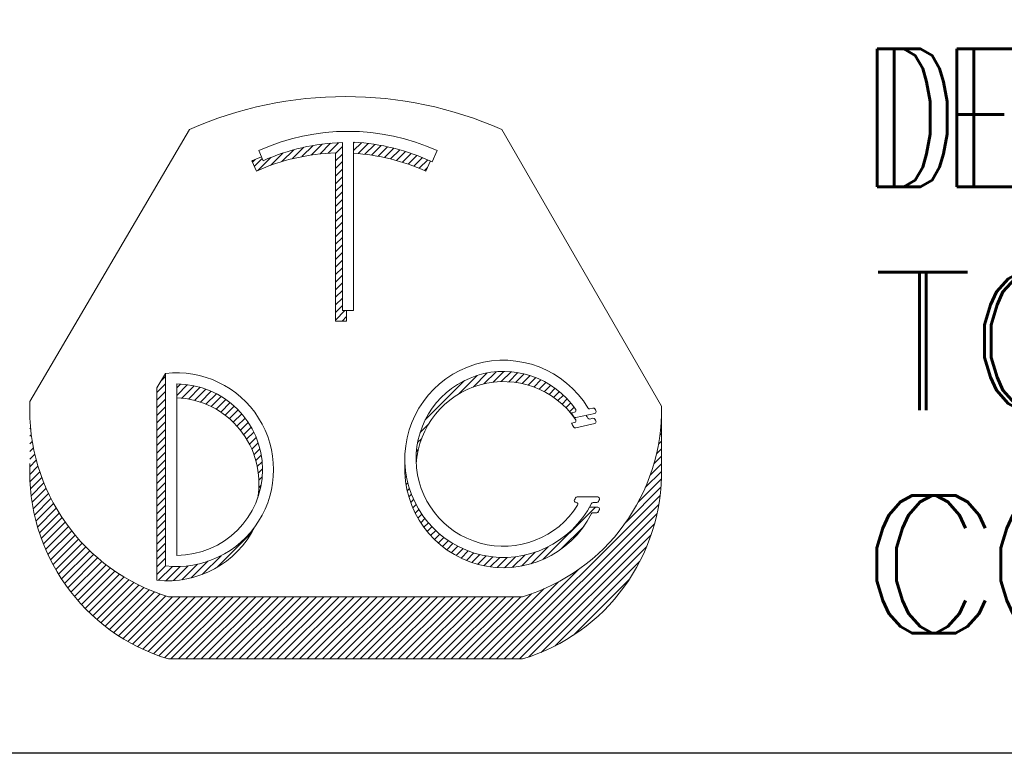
# Model space of a CAD drawing. Header units: inches. Extents: x 220 to 877, y 4 to 174.
# Tile 397 of 656: x 480.315 to 481.313, y 88.197 to 88.94. Entities that reach past the tile are written whole.
import ezdxf
from ezdxf.enums import TextEntityAlignment as Align

# ---------------------------------------------------------------- set-up
doc = ezdxf.new("R2010")
doc.units = ezdxf.units.IN
doc.header["$LTSCALE"] = 0.5
doc.header["$MEASUREMENT"] = 0
for name, color, linetype in [('SID-M-D', 42, 'Continuous'), ('SID-M-F', 202, 'Continuous'), ('SID-M-S', 105, 'Continuous')]:
    doc.layers.add(name, color=color, linetype=linetype)
doc.styles.add('PTI', font='romand.shx', dxfattribs={"oblique": 10})
doc.styles.get("Standard").update_dxf_attribs({"font": 'romans.shx'})

# ---------------------------------------------------------------- blocks, each defined once
blk = doc.blocks.new('JM_TITTLE_BOX_SID')
at = {"layer": 'SID-M-S'}
blk.add_lwpolyline([(1.261213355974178e-13, -0.1049989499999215), (-6.499934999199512, -0.1049989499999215, -0.4142135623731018), (-6.604933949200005, 1.163513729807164e-13), (-6.604933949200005, 1.416652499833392, -0.4142135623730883), (-6.499934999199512, 1.52165144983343), (1.261213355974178e-13, 1.52165144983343, -0.414213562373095), (0.1049989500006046, 1.416652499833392), (0.1049989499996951, 1.163513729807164e-13, -0.414213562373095)], format="xyb", close=True, dxfattribs=at)
at = {"layer": 'SID-M-D', "style": 'PTI', "oblique": 10}
for tag, p in [('CUSTOMER', (-5.990553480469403, 1.371591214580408)), ('DIEDATAINFO', (-2.18746001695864, 1.371591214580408)), ('PARTDESCRIPTION', (-5.966376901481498, 1.169693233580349)), ('00-00-00', (-1.009105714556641, 1.167793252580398)), ('PARTNUMBER', (-5.81595049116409, 0.9696952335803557)), ('REV', (-3.360356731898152, 0.9696952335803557)), ('SCALE', (-2.520436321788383, 0.9677952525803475)), ('SH', (-0.8571950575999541, 0.9677952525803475)), ('SHX', (-0.4057438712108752, 0.9677952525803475)), ('TOOL', (-2.472915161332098, 0.7480887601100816)), ('JOB', (-0.9225366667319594, 0.7480887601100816)), ('WTD', (-3.839149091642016, 0.7480887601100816))]:
    blk.add_attdef(tag, p, '', height=0.09999900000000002, dxfattribs=at)
blk.add_attdef('BUILT', text='', height=0.2499630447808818, dxfattribs=at).set_placement((-2.336101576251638, 0.2076912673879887), align=Align.CENTER)
blk = doc.blocks.new('*U20')
at = {"layer": 'SID-M-S', "color": 154, "linetype": 'Continuous', "lineweight": 0}
for p, q in [((30.89367612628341, -7.404270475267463), (30.910211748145, -7.387734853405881)), ((30.90823444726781, -7.400318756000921), (30.92427807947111, -7.384275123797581)), ((30.92180204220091, -7.3973577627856), (30.93745801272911, -7.381701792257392)), ((30.93458070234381, -7.395185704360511), (30.9499191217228, -7.379847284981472)), ((30.94670802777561, -7.393664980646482), (30.96177872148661, -7.378594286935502)), ((30.95828288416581, -7.392696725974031), (30.97312277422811, -7.37785683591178)), ((30.9688062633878, -7.392779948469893), (30.9784249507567, -7.38316126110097)), ((30.9939249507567, -7.378267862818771), (30.99513249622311, -7.37706031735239)), ((30.9939249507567, -7.38887446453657), (31.0049765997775, -7.377822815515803)), ((31.0003093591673, -7.393096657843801), (31.01453414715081, -7.378871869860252)), ((31.00995621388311, -7.394056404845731), (31.0238261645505, -7.38018645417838)), ((31.01931702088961, -7.395302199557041), (31.03287053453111, -7.381748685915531)), ((31.02841251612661, -7.396813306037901), (31.04168259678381, -7.383543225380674)), ((31.03726030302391, -7.398572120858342), (31.05027560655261, -7.385556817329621)), ((31.0458754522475, -7.400563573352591), (31.05866108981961, -7.387777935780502)), ((30.8550412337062, -7.411085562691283), (30.86619345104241, -7.399933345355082)), ((30.86007272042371, -7.416660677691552), (30.87823271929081, -7.398500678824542)), ((30.87780880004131, -7.409531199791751), (30.89500435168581, -7.392335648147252)), ((30.9688062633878, -7.403386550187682), (30.9784249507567, -7.393767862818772)), ((31.05427095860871, -7.402774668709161), (31.06684912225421, -7.390196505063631)), ((31.0624580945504, -7.405194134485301), (31.07484855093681, -7.392803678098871)), ((31.07044668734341, -7.407812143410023), (31.08266717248, -7.395591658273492)), ((31.0782453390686, -7.410620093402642), (31.09031187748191, -7.398553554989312)), ((31.0858616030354, -7.413610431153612), (31.09778876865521, -7.40168326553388)), ((30.8517469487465, -7.403773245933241), (30.85266870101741, -7.402851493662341)), ((30.9688062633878, -7.41399315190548), (30.9784249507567, -7.404374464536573)), ((30.9688062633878, -7.424599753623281), (30.9784249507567, -7.414981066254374)), ((31.09330212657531, -7.416776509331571), (31.09731554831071, -7.412763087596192)), ((30.9688062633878, -7.435206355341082), (30.9784249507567, -7.425587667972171)), ((30.9688062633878, -7.445812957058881), (30.9784249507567, -7.436194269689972)), ((30.9688062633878, -7.456419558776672), (30.9784249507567, -7.446800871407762)), ((30.9688062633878, -7.46702616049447), (30.9784249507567, -7.457407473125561)), ((30.9688062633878, -7.477632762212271), (30.9784249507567, -7.46801407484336)), ((30.9688062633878, -7.488239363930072), (30.9784249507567, -7.478620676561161)), ((30.9688062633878, -7.498845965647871), (30.9784249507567, -7.489227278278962)), ((30.9688062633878, -7.50945256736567), (30.9784249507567, -7.499833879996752)), ((30.9688062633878, -7.520059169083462), (30.9784249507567, -7.510440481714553)), ((30.9688062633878, -7.530665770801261), (30.9784249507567, -7.52104708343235)), ((30.9688062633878, -7.541272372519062), (30.9784249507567, -7.531653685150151)), ((30.9688062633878, -7.551878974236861), (30.9784249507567, -7.54226028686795)), ((30.9688062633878, -7.562485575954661), (30.9784249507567, -7.552866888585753)), ((30.9688062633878, -7.573092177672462), (30.9784249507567, -7.56347349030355)), ((30.9688062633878, -7.583698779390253), (30.9784249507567, -7.57408009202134)), ((30.9688062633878, -7.594305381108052), (30.9784249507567, -7.584686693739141)), ((30.9688062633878, -7.604911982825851), (30.9784249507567, -7.595293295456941)), ((30.9688062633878, -7.615518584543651), (30.9784249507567, -7.605899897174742)), ((30.9688062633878, -7.626125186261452), (30.9819734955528, -7.612957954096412)), ((30.9780239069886, -7.627514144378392), (30.98430626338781, -7.621231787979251))]:
    blk.add_line(p, q, dxfattribs=at)
blk = doc.blocks.new('*U21')
at = {"layer": 'SID-M-S', "color": 154, "linetype": 'Continuous', "lineweight": 0}
for p, q in [((30.724597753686, -7.711234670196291), (30.7308066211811, -7.705025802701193)), ((31.14092889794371, -7.729774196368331), (31.16700132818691, -7.703701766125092)), ((31.1613293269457, -7.719980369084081), (31.18117147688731, -7.700138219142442)), ((31.17645956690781, -7.715456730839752), (31.1934597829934, -7.698456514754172)), ((31.18930750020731, -7.713215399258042), (31.2045105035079, -7.698012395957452)), ((31.2007458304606, -7.712383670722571), (31.214645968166, -7.698483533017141)), ((31.2111764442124, -7.712559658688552), (31.22405471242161, -7.699681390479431)), ((31.2208240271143, -7.713518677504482), (31.23285784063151, -7.701484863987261)), ((31.22982889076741, -7.715120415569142), (31.24113803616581, -7.7038112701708)), ((30.7186746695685, -7.727764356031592), (30.7308066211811, -7.71563240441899)), ((30.7464316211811, -7.721220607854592), (30.75194597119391, -7.715706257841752)), ((30.7464316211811, -7.731827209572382), (30.76170379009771, -7.716555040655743)), ((30.7534293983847, -7.735436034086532), (30.77078869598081, -7.718076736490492)), ((31.0943528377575, -7.765743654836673), (31.1491803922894, -7.710916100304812)), ((31.23828505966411, -7.717270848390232), (31.24895409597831, -7.706601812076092)), ((31.24625856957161, -7.719903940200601), (31.2563489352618, -7.709813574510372)), ((31.25379725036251, -7.722971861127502), (31.26335430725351, -7.71341480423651)), ((31.26093637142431, -7.726439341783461), (31.269993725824, -7.717381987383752)), ((30.7186746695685, -7.738370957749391), (30.7308066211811, -7.726239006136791)), ((30.76273448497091, -7.736737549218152), (30.77930370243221, -7.720168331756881)), ((30.77143823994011, -7.738640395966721), (30.7873202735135, -7.722758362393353)), ((30.7796214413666, -7.741063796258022), (30.7948896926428, -7.725795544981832)), ((30.7873414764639, -7.7439503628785), (30.80204950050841, -7.729242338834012)), ((31.26770208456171, -7.730280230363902), (31.27628433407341, -7.721697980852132)), ((31.2741136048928, -7.734475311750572), (31.28223811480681, -7.726350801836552)), ((31.2801846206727, -7.739010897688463), (31.2878626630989, -7.731332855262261)), ((30.7186746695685, -7.748977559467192), (30.7308066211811, -7.736845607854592)), ((30.7946401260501, -7.747258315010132), (30.80882736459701, -7.733071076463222)), ((30.8015481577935, -7.750956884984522), (30.8152435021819, -7.737261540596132)), ((30.80808816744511, -7.75502347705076), (30.82131223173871, -7.741799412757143)), ((30.81427638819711, -7.759441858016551), (30.82704296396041, -7.7466752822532)), ((31.28592420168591, -7.743877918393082), (31.29316164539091, -7.736640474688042)), ((31.29133735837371, -7.749071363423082), (31.29813501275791, -7.742273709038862)), ((30.7186746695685, -7.759584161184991), (30.7308066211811, -7.747452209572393)), ((30.7186746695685, -7.770190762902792), (30.7308066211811, -7.758058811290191)), ((30.8201238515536, -7.764200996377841), (30.83244080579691, -7.751884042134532)), ((30.8256371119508, -7.769294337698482), (30.8375068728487, -7.757424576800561)), ((31.296425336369, -7.754589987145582), (31.3027789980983, -7.748236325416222)), ((30.5408466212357, -7.767706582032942), (30.5410348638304, -7.767518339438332)), ((30.7186746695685, -7.780797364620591), (30.7308066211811, -7.768665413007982)), ((30.8308186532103, -7.774719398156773), (30.842238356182, -7.763299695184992)), ((30.8356670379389, -7.780477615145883), (30.84662835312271, -7.769516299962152)), ((31.08713850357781, -7.783564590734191), (31.098878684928, -7.771824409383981)), ((31.4247670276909, -7.764134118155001), (31.4249941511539, -7.763906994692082)), ((30.5408466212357, -7.778313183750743), (30.5417783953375, -7.777381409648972)), ((30.5408466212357, -7.788919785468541), (30.54284126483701, -7.786925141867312)), ((30.7186746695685, -7.791403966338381), (30.7308066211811, -7.779272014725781)), ((30.84017682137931, -7.786574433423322), (30.8506654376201, -7.776085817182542)), ((30.84433821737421, -7.793019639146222), (30.8543329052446, -7.783024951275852)), ((31.42272809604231, -7.787386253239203), (31.4249941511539, -7.785120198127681)), ((31.4240217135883, -7.775486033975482), (31.4249941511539, -7.774513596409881)), ((30.5408466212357, -7.799526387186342), (30.54419758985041, -7.796175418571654)), ((30.7186746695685, -7.802010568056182), (30.7308066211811, -7.789878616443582)), ((30.7186746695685, -7.812617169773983), (30.7308066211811, -7.800485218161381)), ((30.84813646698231, -7.799827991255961), (30.8576075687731, -7.790356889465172)), ((30.85155080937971, -7.807020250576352), (30.8604578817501, -7.798113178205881)), ((31.08357495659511, -7.797734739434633), (31.0890848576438, -7.792224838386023)), ((31.4207880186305, -7.799932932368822), (31.4249941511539, -7.795726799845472)), ((30.5408466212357, -7.810132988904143), (30.54582573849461, -7.805153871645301)), ((30.5408466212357, -7.820739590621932), (30.54770744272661, -7.813878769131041)), ((30.7186746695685, -7.823223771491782), (30.7308066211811, -7.811091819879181)), ((30.8545528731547, -7.81462478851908), (30.86284098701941, -7.806336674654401)), ((30.8571041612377, -7.822680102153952), (30.86469792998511, -7.815086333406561)), ((31.0818932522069, -7.810023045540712), (31.0845612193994, -7.807355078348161)), ((31.4180644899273, -7.813263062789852), (31.4249941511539, -7.806333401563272)), ((30.5406923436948, -7.831500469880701), (30.54982713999, -7.822365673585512)), ((30.7186746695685, -7.833830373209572), (30.7308066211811, -7.821698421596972)), ((30.8591520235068, -7.831238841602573), (30.8659455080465, -7.824445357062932)), ((31.08144913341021, -7.821073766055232), (31.0823198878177, -7.820203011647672)), ((31.40934248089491, -7.843198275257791), (31.4249941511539, -7.827546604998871)), ((31.41435587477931, -7.827578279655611), (31.4249941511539, -7.816940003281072)), ((30.54060715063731, -7.842192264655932), (30.55217147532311, -7.830627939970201)), ((30.5409205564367, -7.852485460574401), (30.5547289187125, -7.838677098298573)), ((30.7186746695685, -7.844436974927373), (30.7308066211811, -7.832305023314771)), ((30.7186746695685, -7.855043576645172), (30.7308066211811, -7.842911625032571)), ((30.8606229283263, -7.840374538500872), (30.86646140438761, -7.834536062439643)), ((31.0658355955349, -7.836687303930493), (31.06668190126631, -7.835840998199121)), ((31.40245746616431, -7.860689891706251), (31.42503902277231, -7.838108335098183)), ((30.5415921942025, -7.862420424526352), (30.5574894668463, -7.846523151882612)), ((30.5425893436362, -7.872029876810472), (30.56044440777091, -7.854174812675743)), ((30.7186746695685, -7.865650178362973), (30.7308066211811, -7.853518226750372)), ((30.8614105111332, -7.850193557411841), (30.86605434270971, -7.845549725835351)), ((31.06634437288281, -7.846785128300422), (31.0680374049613, -7.845092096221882)), ((31.0674981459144, -7.856237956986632), (31.0699136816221, -7.85382242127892)), ((31.39248507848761, -7.881268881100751), (31.4248623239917, -7.848891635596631)), ((30.5438850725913, -7.881340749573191), (30.5635861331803, -7.861639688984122)), ((30.5454569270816, -7.890375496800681), (30.5669079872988, -7.868924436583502)), ((30.7186746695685, -7.876256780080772), (30.7308066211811, -7.864124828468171)), ((30.86135245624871, -7.860858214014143), (30.86439523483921, -7.857815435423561)), ((31.06919956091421, -7.865143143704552), (31.0722489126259, -7.862093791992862)), ((31.0713794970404, -7.873569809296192), (31.07499726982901, -7.869952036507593)), ((31.37541914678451, -7.908941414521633), (31.42422372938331, -7.860136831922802)), ((30.5472859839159, -7.899153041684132), (30.57040414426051, -7.876034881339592)), ((30.54935615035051, -7.907689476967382), (30.574069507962, -7.882976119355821)), ((30.7186746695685, -7.886863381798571), (30.7308066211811, -7.874731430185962)), ((30.86018000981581, -7.872637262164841), (30.8608192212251, -7.871998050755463)), ((31.0739871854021, -7.881568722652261), (31.0781240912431, -7.877431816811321)), ((31.07698445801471, -7.889178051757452), (31.08160285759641, -7.884559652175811)), ((31.194291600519, -8.100675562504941), (31.42305418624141, -7.871912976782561)), ((31.20489820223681, -8.100675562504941), (31.4212617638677, -7.884312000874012)), ((30.55165363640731, -7.915998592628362), (30.5778996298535, -7.889752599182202)), ((30.5541665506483, -7.924092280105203), (30.581890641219, -7.896368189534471)), ((30.7186746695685, -7.897469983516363), (30.7308066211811, -7.885338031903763)), ((30.7186746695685, -7.908076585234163), (30.7308066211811, -7.895944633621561)), ((31.0803422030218, -7.896426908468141), (31.0854132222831, -7.89135588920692)), ((31.0840380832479, -7.903337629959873), (31.0895396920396, -7.897836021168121)), ((31.21550480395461, -8.100675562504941), (31.41871936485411, -7.897461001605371)), ((31.25957851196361, -7.961142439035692), (31.33263008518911, -7.888090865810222)), ((31.33567849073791, -7.895649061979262), (31.3370280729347, -7.894299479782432)), ((30.55688458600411, -7.931980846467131), (30.5860391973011, -7.902826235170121)), ((30.5597987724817, -7.939673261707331), (30.5903424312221, -7.909129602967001)), ((30.7186746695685, -7.918683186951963), (30.7308066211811, -7.906551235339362)), ((31.08805502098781, -7.90992729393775), (31.09397072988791, -7.904011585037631)), ((31.092380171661, -7.916208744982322), (31.09869814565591, -7.909890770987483)), ((31.2261114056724, -8.100675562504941), (31.4152422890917, -7.911544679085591)), ((30.56290128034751, -7.947177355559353), (30.59479791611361, -7.915280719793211)), ((30.56618526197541, -7.954499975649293), (30.5994036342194, -7.92128160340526)), ((30.7186746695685, -7.929289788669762), (30.7308066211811, -7.917157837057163)), ((30.8024356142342, -7.972808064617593), (30.851462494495, -7.923781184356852)), ((31.0970042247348, -7.922191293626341), (31.10371669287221, -7.915478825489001)), ((31.10192093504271, -7.927881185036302), (31.10902382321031, -7.920778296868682)), ((31.10712682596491, -7.933281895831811), (31.1146195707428, -7.925789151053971)), ((31.2842467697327, -7.947080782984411), (31.3161852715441, -7.915142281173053)), ((30.56964472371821, -7.961647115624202), (30.6041579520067, -7.927133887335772)), ((30.57327442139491, -7.968624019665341), (30.6090596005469, -7.932838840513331)), ((30.577069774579, -7.975435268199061), (30.61410766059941, -7.938397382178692)), ((30.7186746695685, -7.939896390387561), (30.7308066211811, -7.927764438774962)), ((30.7186746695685, -7.950502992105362), (30.7308066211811, -7.938371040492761)), ((31.1126210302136, -7.938394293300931), (31.1205065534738, -7.930508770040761)), ((31.11840525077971, -7.943216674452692), (31.12669009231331, -7.934931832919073)), ((31.124483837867, -7.947744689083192), (31.13317846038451, -7.939050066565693)), ((31.2395876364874, -8.09780593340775), (31.41054298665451, -7.926850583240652)), ((30.58102679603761, -7.982084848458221), (30.6193015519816, -7.943810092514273)), ((30.5851420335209, -7.988576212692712), (30.6246410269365, -7.949077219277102)), ((30.7186746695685, -7.961109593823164), (30.7308066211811, -7.948977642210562)), ((31.13086399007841, -7.951971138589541), (31.13998329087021, -7.942851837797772)), ((31.13755610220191, -7.955885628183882), (31.14712019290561, -7.946321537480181)), ((31.14457430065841, -7.959474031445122), (31.1546096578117, -7.949438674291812)), ((31.1519372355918, -7.962717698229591), (31.1624783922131, -7.952176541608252)), ((31.2289280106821, -7.970579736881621), (31.2483104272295, -7.951197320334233)), ((31.2428574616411, -7.967256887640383), (31.2666766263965, -7.943437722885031)), ((31.2566113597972, -8.091388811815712), (31.40412586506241, -7.943874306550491)), ((30.5894125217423, -7.994912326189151), (30.63012616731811, -7.954198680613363)), ((30.59383574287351, -8.001095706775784), (30.6357573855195, -7.959174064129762)), ((30.5984095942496, -8.007128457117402), (30.64153542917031, -7.964002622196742)), ((30.7186746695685, -7.971716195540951), (30.7308066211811, -7.959584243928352)), ((30.7668066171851, -7.987223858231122), (30.79011401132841, -7.963916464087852)), ((30.7822061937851, -7.982430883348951), (30.80857386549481, -7.956063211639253)), ((31.15966924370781, -7.965592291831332), (31.17076130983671, -7.954500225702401)), ((31.16780207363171, -7.968066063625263), (31.17950459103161, -7.956363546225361)), ((31.17637750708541, -7.970097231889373), (31.1887705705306, -7.957704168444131)), ((31.18545148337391, -7.971629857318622), (31.1986459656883, -7.958435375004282)), ((31.195100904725, -7.972587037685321), (31.20925672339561, -7.958431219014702)), ((31.20543559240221, -7.972858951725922), (31.22079745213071, -7.957497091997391)), ((31.2166211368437, -7.972280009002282), (31.23359813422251, -7.955303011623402)), ((31.2763627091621, -8.082244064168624), (31.3949811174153, -7.963625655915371)), ((30.6031323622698, -8.01301229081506), (30.6474613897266, -7.968683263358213)), ((30.608002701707, -8.01874855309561), (30.6535367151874, -7.973214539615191)), ((30.6130196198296, -8.024338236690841), (30.659763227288, -7.977594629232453)), ((30.7186746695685, -7.982322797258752), (30.7308066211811, -7.970190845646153)), ((30.7210713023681, -7.990532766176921), (30.7405816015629, -7.971022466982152)), ((30.73106930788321, -7.991141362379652), (30.75114383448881, -7.971066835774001)), ((30.74184775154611, -7.990969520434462), (30.7626413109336, -7.970175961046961)), ((30.7536294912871, -7.989794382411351), (30.7754090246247, -7.968014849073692)), ((31.1836849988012, -8.100675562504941), (31.3087916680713, -7.975568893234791)), ((30.6181824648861, -8.029781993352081), (30.6661431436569, -7.981821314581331)), ((30.6234909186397, -8.035080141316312), (30.67267910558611, -7.985891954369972)), ((30.6289449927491, -8.04023266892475), (30.679374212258, -7.989803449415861)), ((30.634545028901, -8.045239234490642), (30.68623206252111, -7.993552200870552)), ((31.17307839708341, -8.100675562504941), (31.2811191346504, -7.992634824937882)), ((31.30174791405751, -8.067465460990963), (31.38020251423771, -7.989010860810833)), ((30.64029170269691, -8.05009916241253), (30.6932568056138, -7.997134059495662)), ((30.6461860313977, -8.054811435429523), (30.70045320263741, -8.000544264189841)), ((30.65222938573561, -8.059374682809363), (30.70782670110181, -8.0037773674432)), ((30.6584235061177, -8.063787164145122), (30.7153835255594, -8.006827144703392)), ((31.1624717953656, -8.100675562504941), (31.26054014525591, -8.002607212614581)), ((30.66477052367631, -8.068046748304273), (30.72313078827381, -8.009686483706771)), ((30.6712729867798, -8.07215088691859), (30.7310766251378, -8.0123472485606)), ((30.677933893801, -8.076096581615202), (30.74046811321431, -8.013562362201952)), ((30.6847567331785, -8.079880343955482), (30.75107471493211, -8.013562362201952)), ((30.6917455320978, -8.083498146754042), (30.7616813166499, -8.013562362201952)), ((30.6989049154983, -8.086945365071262), (30.77228791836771, -8.013562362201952)), ((30.7062401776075, -8.090216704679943), (30.78289452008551, -8.013562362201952)), ((30.7137573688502, -8.093306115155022), (30.7935011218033, -8.013562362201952)), ((30.7214634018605, -8.096206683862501), (30.80410772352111, -8.013562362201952)), ((30.7293661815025, -8.098910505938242), (30.81471432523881, -8.013562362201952)), ((30.73820772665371, -8.100675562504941), (30.8253209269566, -8.013562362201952)), ((30.74881432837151, -8.100675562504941), (30.8359275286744, -8.013562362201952)), ((30.75942093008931, -8.100675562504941), (30.84653413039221, -8.013562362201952)), ((30.770027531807, -8.100675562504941), (30.85714073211, -8.013562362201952)), ((30.78063413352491, -8.100675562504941), (30.86774733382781, -8.013562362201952)), ((30.79124073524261, -8.100675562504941), (30.8783539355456, -8.013562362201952)), ((30.8018473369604, -8.100675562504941), (30.8889605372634, -8.013562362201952)), ((30.81245393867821, -8.100675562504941), (30.89956713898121, -8.013562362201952)), ((30.823060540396, -8.100675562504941), (30.910173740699, -8.013562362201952)), ((30.83366714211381, -8.100675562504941), (30.9207803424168, -8.013562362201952)), ((30.84427374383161, -8.100675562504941), (30.9313869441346, -8.013562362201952)), ((30.85488034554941, -8.100675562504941), (30.94199354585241, -8.013562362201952)), ((30.8654869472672, -8.100675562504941), (30.95260014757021, -8.013562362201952)), ((30.876093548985, -8.100675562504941), (30.96320674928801, -8.013562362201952)), ((30.8867001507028, -8.100675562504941), (30.97381335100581, -8.013562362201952)), ((30.8973067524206, -8.100675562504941), (30.9844199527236, -8.013562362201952)), ((30.9079133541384, -8.100675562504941), (30.99502655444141, -8.013562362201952)), ((30.91851995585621, -8.100675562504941), (31.00563315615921, -8.013562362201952)), ((30.929126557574, -8.100675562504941), (31.016239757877, -8.013562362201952)), ((30.93973315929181, -8.100675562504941), (31.02684635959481, -8.013562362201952)), ((30.95033976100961, -8.100675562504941), (31.0374529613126, -8.013562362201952)), ((30.96094636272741, -8.100675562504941), (31.04805956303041, -8.013562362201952)), ((30.97155296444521, -8.100675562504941), (31.05866616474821, -8.013562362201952)), ((30.982159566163, -8.100675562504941), (31.069272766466, -8.013562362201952)), ((30.9927661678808, -8.100675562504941), (31.07987936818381, -8.013562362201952)), ((31.00337276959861, -8.100675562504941), (31.0904859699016, -8.013562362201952)), ((31.0139793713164, -8.100675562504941), (31.1010925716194, -8.013562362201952)), ((31.02458597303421, -8.100675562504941), (31.11169917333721, -8.013562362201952)), ((31.035192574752, -8.100675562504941), (31.122305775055, -8.013562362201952)), ((31.04579917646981, -8.100675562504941), (31.13291237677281, -8.013562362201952)), ((31.05640577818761, -8.100675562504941), (31.1435189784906, -8.013562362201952)), ((31.06701237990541, -8.100675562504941), (31.1541255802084, -8.013562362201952)), ((31.0776189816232, -8.100675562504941), (31.16473218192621, -8.013562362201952)), ((31.088225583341, -8.100675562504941), (31.175338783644, -8.013562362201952)), ((31.0988321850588, -8.100675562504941), (31.1859453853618, -8.013562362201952)), ((31.10943878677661, -8.100675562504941), (31.1965519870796, -8.013562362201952)), ((31.1200453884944, -8.100675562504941), (31.20715858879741, -8.013562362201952)), ((31.13065199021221, -8.100675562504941), (31.21776519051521, -8.013562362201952)), ((31.14125859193, -8.100675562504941), (31.22837179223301, -8.013562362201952)), ((31.15186519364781, -8.100675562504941), (31.24304852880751, -8.009492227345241))]:
    blk.add_line(p, q, dxfattribs=at)
blk = doc.blocks.new('*U22')
at = {"layer": 'SID-M-F', "color": 202, "linetype": 'Continuous', "lineweight": 0}
blk.add_line((-3.883355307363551, -0.05081376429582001), (-3.867597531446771, -0.03505598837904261), dxfattribs=at)
blk = doc.blocks.new('*U19')
at = {"layer": 'SID-M-D', "color": 42, "linetype": 'Continuous', "lineweight": 0}
for p, q in [((-3.526365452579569, 0.2516839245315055), (-3.364734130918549, 0.5274004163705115)), ((-3.048107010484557, 0.5274004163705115), (-2.886322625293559, 0.2467377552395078)), ((-3.209598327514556, 0.3436810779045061), (-3.209598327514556, 0.5140114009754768)), ((-3.198377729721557, 0.3436810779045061), (-3.198377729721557, 0.5145013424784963)), ((-3.294476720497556, 0.505955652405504), (-3.289830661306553, 0.4956428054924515)), ((-3.21656138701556, 0.3331437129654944), (-3.21656138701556, 0.5034740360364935)), ((-3.113499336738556, 0.505955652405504), (-3.118624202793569, 0.4945799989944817)), ((-3.296793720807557, 0.4851054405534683), (-3.301439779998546, 0.4954182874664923)), ((-3.120462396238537, 0.4954182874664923), (-3.125108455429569, 0.4851054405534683)), ((-3.209598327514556, 0.3436810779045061), (-3.198377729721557, 0.3436810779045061)), ((-3.205340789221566, 0.3436810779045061), (-3.205340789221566, 0.3331437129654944)), ((-3.205340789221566, 0.3331437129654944), (-3.21656138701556, 0.3331437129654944)), ((-3.397634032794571, 0.2654580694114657), (-3.38885159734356, 0.2799587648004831)), ((-3.38885159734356, 0.08494640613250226), (-3.38885159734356, 0.2800498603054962)), ((-3.397634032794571, 0.2654580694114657), (-3.397634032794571, 0.07053680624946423)), ((-3.377540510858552, 0.09560392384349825), (-3.377540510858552, 0.2693923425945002)), ((-2.977574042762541, 0.2399495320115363), (-2.974284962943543, 0.2406948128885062)), ((-2.973135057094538, 0.2352028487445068), (-2.953917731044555, 0.2395573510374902)), ((-2.958801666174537, 0.2442032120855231), (-2.955687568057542, 0.2449088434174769)), ((-2.886322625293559, 0.1836756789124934), (-2.886322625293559, 0.2467377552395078)), ((-2.977574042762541, 0.2295742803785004), (-2.974284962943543, 0.2303195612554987)), ((-2.958801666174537, 0.2338279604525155), (-2.955687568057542, 0.2345335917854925)), ((-2.953917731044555, 0.2291820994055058), (-2.973135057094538, 0.2248275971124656)), ((-2.971767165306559, 0.1548849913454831), (-2.950808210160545, 0.1548849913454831)), ((-2.972731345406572, 0.149274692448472), (-2.972879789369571, 0.149274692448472)), ((-2.959234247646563, 0.1445097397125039), (-2.950808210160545, 0.1445097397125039)), ((-2.951674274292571, 0.149274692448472), (-2.955605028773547, 0.149274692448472)), ((-2.951674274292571, 0.1388994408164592), (-2.955605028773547, 0.1388994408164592)), ((-3.385815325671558, 0.05367972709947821), (-3.027025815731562, 0.05367972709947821)), ((-3.385815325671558, -0.009382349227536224), (-3.027025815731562, -0.009382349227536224))]:
    blk.add_line(p, q, dxfattribs=at)
for centre, radius, start, end in [((-3.206420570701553, 0.1674533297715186), 0.3932239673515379, 66.25892877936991, 113.7410712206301), ((-3.203988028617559, 0.3050981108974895), 0.2202996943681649, 65.74787367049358, 114.2521263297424), ((-3.203988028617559, 0.3050981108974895), 0.2089886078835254, 91.53828992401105, 114.2521263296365), ((-3.210951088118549, 0.2945607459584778), 0.220299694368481, 65.22242550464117, 86.72812957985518), ((-3.210951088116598, 0.2945607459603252), 0.2202996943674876, 111.4742050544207, 114.2521263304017), ((-3.210951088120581, 0.2945607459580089), 0.2089886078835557, 91.53828992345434, 114.2521263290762), ((-3.210951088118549, 0.2945607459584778), 0.208988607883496, 65.74787367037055, 86.55083749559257), ((-3.04637674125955, 0.1934679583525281), 0.09995359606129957, 31.05799943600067, 333.1241405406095), ((-3.377540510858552, 0.182498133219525), 0.09811480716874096, 263.3799827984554, 96.6200172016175), ((-3.046376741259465, 0.1934679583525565), 0.0886425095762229, 34.34743886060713, 328.0087915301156), ((-3.046376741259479, 0.1830927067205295), 0.0886425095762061, 34.34743886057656, 176.6449619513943), ((-3.377540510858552, 0.182498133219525), 0.08689420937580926, 270, 90), ((-3.328722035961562, 0.2430922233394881), 0.1978300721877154, 177.5108784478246, 253.2259832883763), ((-3.381134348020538, 0.1685563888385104), 0.0868942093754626, 350.2973574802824, 87.62964123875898), ((-3.084119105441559, 0.2430922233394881), 0.197830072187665, 286.7740167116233, 1.055883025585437), ((-3.046376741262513, 0.1934679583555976), 0.08303221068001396, 30.84497123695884, 34.04208588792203), ((-2.974684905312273, 0.242459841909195), 0.001809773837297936, 282.7672016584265, 34.3474388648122), ((-2.959201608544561, 0.2459682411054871), 0.001809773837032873, 211.0579994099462, 282.7672017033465), ((-2.955287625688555, 0.2431438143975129), 0.001809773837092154, 28.60604018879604, 102.7672016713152), ((-2.95431767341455, 0.2413223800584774), 0.001809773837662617, 282.7672016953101, 27.46644868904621), ((-3.04637674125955, 0.1934679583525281), 0.1055638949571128, 27.46644867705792, 28.60604021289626), ((-3.046376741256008, 0.1830927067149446), 0.0830322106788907, 30.84497124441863, 34.04208589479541), ((-2.973534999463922, 0.2369678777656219), 0.001809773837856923, 210.8449712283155, 282.7672016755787), ((-2.974684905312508, 0.2320845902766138), 0.001809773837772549, 282.7672016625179, 34.34743887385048), ((-3.046376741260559, 0.1830927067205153), 0.09995359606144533, 31.05799943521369, 33.04190547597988), ((-2.959201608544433, 0.2355929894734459), 0.001809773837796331, 211.0579994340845, 282.7672016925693), ((-2.955287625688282, 0.2327685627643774), 0.001809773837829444, 28.6060402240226, 102.7672016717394), ((-2.954317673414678, 0.2309471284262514), 0.001809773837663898, 282.7672017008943, 27.4664486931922), ((-3.046376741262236, 0.1830927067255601), 0.105563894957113, 27.46644867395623, 28.60604020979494), ((-2.973534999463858, 0.2265926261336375), 0.001809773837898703, 210.8449712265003, 282.7672016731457), ((-3.328722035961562, 0.1800301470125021), 0.1978300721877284, 177.5108784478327, 253.2259832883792), ((-3.046376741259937, 0.1830927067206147), 0.09995359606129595, 177.0249928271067, 333.1241405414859), ((-3.084119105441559, 0.1800301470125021), 0.1978300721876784, 286.7740167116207, 1.055883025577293), ((-2.972879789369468, 0.1510844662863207), 0.001809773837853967, 150.0292382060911, 269.9999999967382), ((-3.046376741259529, 0.1934679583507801), 0.0830322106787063, 330.0292382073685, 331.5694103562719), ((-2.971767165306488, 0.1530752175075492), 0.001809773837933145, 90.00000000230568, 151.5694103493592), ((-2.95167427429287, 0.1510844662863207), 0.001809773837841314, 270.0000000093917, 335.8893982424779), ((-2.950808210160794, 0.153075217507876), 0.001809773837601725, 337.0882933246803, 89.99999999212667), ((-3.046376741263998, 0.1934679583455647), 0.1055638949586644, 335.8893982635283, 337.0882933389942), ((-3.046376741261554, 0.1830927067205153), 0.08303221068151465, 330.2293381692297, 331.5694103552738), ((-2.971767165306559, 0.1426999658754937), 0.001809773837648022, 118.2755685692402, 151.5694103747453), ((-2.972731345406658, 0.1474649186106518), 0.001809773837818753, 328.0087915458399, 89.99999999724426), ((-2.955605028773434, 0.1474649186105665), 0.001809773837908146, 90.00000000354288, 153.1241405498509), ((-2.951674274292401, 0.1407092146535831), 0.001809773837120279, 269.9999999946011, 335.8893982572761), ((-2.950808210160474, 0.14269996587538), 0.001809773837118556, 337.088293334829, 90.0000000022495), ((-3.046376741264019, 0.1830927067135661), 0.1055638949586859, 335.8893982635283, 337.0882933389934), ((-2.955605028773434, 0.1370896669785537), 0.001809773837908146, 90.00000000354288, 153.1241405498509), ((-3.386322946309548, 0.1679974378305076), 0.09811480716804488, 263.37998279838, 333.7546956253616)]:
    blk.add_arc(centre, radius, start, end, dxfattribs=at)
at = {"layer": 'SID-M-F', "color": 202, "linetype": 'Continuous', "lineweight": 0}
blk.add_line((-3.300839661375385, 0.4940862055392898), (-3.297987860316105, 0.4969380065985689), dxfattribs=at)
at = {"layer": 'SID-M-S', "color": 154, "linetype": 'Continuous', "lineweight": 0}
for p, q in [((-3.260409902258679, 0.4976126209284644), (-3.248795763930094, 0.5092267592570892)), ((-3.250588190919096, 0.499756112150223), (-3.239254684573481, 0.5110896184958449)), ((-3.241337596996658, 0.5013284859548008), (-3.230233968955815, 0.512432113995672)), ((-3.23255851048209, 0.5024293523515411), (-3.221648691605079, 0.5133391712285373)), ((-3.224179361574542, 0.5031302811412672), (-3.213436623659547, 0.5138730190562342)), ((-3.216561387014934, 0.5030700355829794), (-3.209598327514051, 0.5100330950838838)), ((-3.198377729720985, 0.5135754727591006), (-3.197503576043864, 0.5144496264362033)), ((-3.198377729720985, 0.5058972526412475), (-3.190377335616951, 0.5138976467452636)), ((-3.193755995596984, 0.5028407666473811), (-3.183458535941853, 0.5131382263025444)), ((-3.186772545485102, 0.5021459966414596), (-3.176731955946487, 0.5121865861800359)), ((-3.179996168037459, 0.5012441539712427), (-3.170184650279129, 0.5110556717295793)), ((-3.173411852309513, 0.5001502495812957), (-3.163805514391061, 0.5097565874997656)), ((-3.295274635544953, 0.4857825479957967), (-3.282128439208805, 0.4989287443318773)), ((-3.282435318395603, 0.4909436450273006), (-3.269987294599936, 0.5033916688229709)), ((-3.27094880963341, 0.4947519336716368), (-3.258978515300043, 0.506722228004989)), ((-3.216561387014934, 0.4953918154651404), (-3.209598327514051, 0.5023548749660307)), ((-3.167006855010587, 0.4988770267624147), (-3.157584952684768, 0.5082989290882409)), ((-3.160770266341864, 0.4974353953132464), (-3.151514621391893, 0.5066910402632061)), ((-3.154692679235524, 0.4958347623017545), (-3.1455872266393, 0.5049402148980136)), ((-3.148765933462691, 0.4940832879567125), (-3.139796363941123, 0.5030528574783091)), ((-3.142982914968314, 0.4921880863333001), (-3.134136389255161, 0.5010346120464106)), ((-3.301301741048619, 0.4951118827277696), (-3.300634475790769, 0.4957791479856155)), ((-3.298916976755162, 0.489818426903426), (-3.290843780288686, 0.4978916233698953)), ((-3.216561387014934, 0.4877135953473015), (-3.209598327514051, 0.4946766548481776)), ((-3.137337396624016, 0.4901553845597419), (-3.128602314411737, 0.4988904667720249)), ((-3.131823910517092, 0.4879906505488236), (-3.123189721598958, 0.4966248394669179)), ((-3.216561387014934, 0.4800353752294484), (-3.209598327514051, 0.4869984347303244)), ((-3.216561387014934, 0.4723571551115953), (-3.209598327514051, 0.4793202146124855)), ((-3.126437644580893, 0.4856986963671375), (-3.123532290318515, 0.4886040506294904)), ((-3.216561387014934, 0.4646789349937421), (-3.209598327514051, 0.4716419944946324)), ((-3.216561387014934, 0.4570007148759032), (-3.209598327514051, 0.4639637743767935)), ((-3.216561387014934, 0.4493224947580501), (-3.209598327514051, 0.4562855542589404)), ((-3.216561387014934, 0.441644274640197), (-3.209598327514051, 0.4486073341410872)), ((-3.216561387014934, 0.4339660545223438), (-3.209598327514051, 0.4409291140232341)), ((-3.216561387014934, 0.4262878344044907), (-3.209598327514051, 0.433250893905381)), ((-3.216561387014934, 0.4186096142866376), (-3.209598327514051, 0.425572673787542)), ((-3.216561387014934, 0.4109313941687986), (-3.209598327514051, 0.4178944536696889)), ((-3.216561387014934, 0.4032531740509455), (-3.209598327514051, 0.4102162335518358)), ((-3.216561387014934, 0.3955749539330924), (-3.209598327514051, 0.4025380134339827)), ((-3.216561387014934, 0.3878967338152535), (-3.209598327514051, 0.3948597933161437)), ((-3.216561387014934, 0.3802185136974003), (-3.209598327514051, 0.3871815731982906)), ((-3.216561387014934, 0.3725402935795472), (-3.209598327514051, 0.3795033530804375)), ((-3.216561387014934, 0.3648620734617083), (-3.209598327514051, 0.3718251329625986)), ((-3.216561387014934, 0.3571838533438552), (-3.209598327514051, 0.3641469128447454)), ((-3.216561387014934, 0.349505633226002), (-3.209598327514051, 0.3564686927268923)), ((-3.216561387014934, 0.3418274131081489), (-3.209598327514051, 0.3487904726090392)), ((-3.216561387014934, 0.3341491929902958), (-3.207029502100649, 0.3436810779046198)), ((-3.209888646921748, 0.3331437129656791), (-3.205340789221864, 0.3376915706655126)), ((-3.077192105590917, 0.2662065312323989), (-3.062828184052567, 0.2805704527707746)), ((-3.066239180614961, 0.2694812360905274), (-3.053932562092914, 0.2817878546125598)), ((-3.056938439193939, 0.2711037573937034), (-3.045932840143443, 0.2821093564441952)), ((-3.048658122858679, 0.2717058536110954), (-3.038595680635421, 0.2817682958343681)), ((-3.04110730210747, 0.2715784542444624), (-3.031784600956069, 0.2809011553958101)), ((-3.034123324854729, 0.2708842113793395), (-3.025411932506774, 0.2795956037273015)), ((-3.393346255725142, 0.2725376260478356), (-3.388851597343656, 0.2770322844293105)), ((-3.125677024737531, 0.2330780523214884), (-3.085986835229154, 0.2727682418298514)), ((-3.091960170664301, 0.2591166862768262), (-3.073086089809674, 0.2779907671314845)), ((-3.027604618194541, 0.2697246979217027), (-3.019417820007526, 0.2779114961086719)), ((-3.021483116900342, 0.2681679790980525), (-3.013759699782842, 0.2758913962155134)), ((-3.015711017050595, 0.2662618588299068), (-3.008406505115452, 0.2735663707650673)), ((-3.010253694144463, 0.2640409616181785), (-3.003335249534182, 0.2709594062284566)), ((-3.39763403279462, 0.2605716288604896), (-3.388851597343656, 0.2693540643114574)), ((-3.39763403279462, 0.2528934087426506), (-3.388851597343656, 0.2616758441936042)), ((-3.377540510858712, 0.2653087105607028), (-3.373548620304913, 0.2693006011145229)), ((-3.377540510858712, 0.2576304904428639), (-3.366484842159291, 0.2686861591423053)), ((-3.372474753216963, 0.2550180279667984), (-3.359908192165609, 0.2675845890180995)), ((-3.365738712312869, 0.2540758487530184), (-3.353744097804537, 0.2660704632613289)), ((-3.35943798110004, 0.2526983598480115), (-3.347940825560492, 0.2641955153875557)), ((-3.353514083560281, 0.2509440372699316), (-3.342461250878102, 0.2619968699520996)), ((-3.347925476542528, 0.2488544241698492), (-3.337278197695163, 0.2595017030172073)), ((-3.005085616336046, 0.2615308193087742), (-2.998528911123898, 0.2680875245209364)), ((-3.000187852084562, 0.2587503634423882), (-2.993975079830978, 0.2649631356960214)), ((-2.9955464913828, 0.2557135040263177), (-2.989665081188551, 0.2615949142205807)), ((-3.39763403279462, 0.2452151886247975), (-3.388851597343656, 0.2539976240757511)), ((-3.342641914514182, 0.2464597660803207), (-3.332371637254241, 0.2567300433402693)), ((-3.337641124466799, 0.2437823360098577), (-3.327726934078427, 0.2536965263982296)), ((-3.332906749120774, 0.2408384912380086), (-3.323333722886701, 0.250411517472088)), ((-2.991151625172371, 0.2524301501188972), (-2.985593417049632, 0.2579883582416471)), ((-2.986996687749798, 0.2489068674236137), (-2.981757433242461, 0.2541461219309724)), ((-2.983078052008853, 0.2451472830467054), (-2.97815716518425, 0.2500681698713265)), ((-3.39763403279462, 0.2375369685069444), (-3.388851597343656, 0.2463194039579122)), ((-3.328427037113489, 0.2376399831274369), (-3.319185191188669, 0.2468818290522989)), ((-3.324194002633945, 0.2341947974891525), (-3.315277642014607, 0.2431111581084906)), ((-2.979394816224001, 0.2411522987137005), (-2.974795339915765, 0.2457517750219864)), ((-3.526365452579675, 0.2316570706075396), (-3.526229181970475, 0.2317933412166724)), ((-3.39763403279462, 0.2298587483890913), (-3.388851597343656, 0.2386411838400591)), ((-3.39763403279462, 0.2221805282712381), (-3.388851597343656, 0.2309629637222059)), ((-3.320202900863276, 0.2305076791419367), (-3.311610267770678, 0.2391003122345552)), ((-3.316451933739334, 0.2265804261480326), (-3.308185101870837, 0.2348472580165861)), ((-3.312942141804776, 0.2224119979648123), (-3.305007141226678, 0.2303469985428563)), ((-2.886487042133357, 0.2342432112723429), (-2.886322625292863, 0.2344076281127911)), ((-3.526365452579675, 0.2239788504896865), (-3.525690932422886, 0.2246533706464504)), ((-3.39763403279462, 0.2145023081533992), (-3.388851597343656, 0.223284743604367)), ((-3.309677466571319, 0.2179984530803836), (-3.302084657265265, 0.2255912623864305)), ((-3.306664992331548, 0.2133327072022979), (-3.299429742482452, 0.2205679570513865)), ((-3.130899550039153, 0.2201773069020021), (-3.122400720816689, 0.2286761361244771)), ((-2.887026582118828, 0.2260254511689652), (-2.886322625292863, 0.226729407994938)), ((-3.526365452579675, 0.2163006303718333), (-3.524921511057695, 0.2177445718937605)), ((-3.526365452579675, 0.2086224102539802), (-3.523939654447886, 0.2110482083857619)), ((-3.39763403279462, 0.2068240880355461), (-3.388851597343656, 0.2156065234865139)), ((-3.303915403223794, 0.2084040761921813), (-3.297059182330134, 0.2152602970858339)), ((-3.301443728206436, 0.2031975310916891), (-3.294995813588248, 0.2096454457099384)), ((-3.133479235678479, 0.2099194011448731), (-3.129490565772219, 0.2139080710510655)), ((-2.88936748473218, 0.2083281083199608), (-2.886322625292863, 0.211372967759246)), ((-2.887963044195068, 0.2174107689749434), (-2.886322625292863, 0.2190511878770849)), ((-3.526365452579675, 0.2009441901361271), (-3.522761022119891, 0.2045486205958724)), ((-3.39763403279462, 0.199145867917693), (-3.388851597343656, 0.2079283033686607)), ((-3.39763403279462, 0.191467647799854), (-3.388851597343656, 0.2002500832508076)), ((-3.299270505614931, 0.1976925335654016), (-3.2932706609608, 0.2036923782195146)), ((-3.134696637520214, 0.2010237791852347), (-3.132765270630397, 0.2029551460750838)), ((-2.891339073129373, 0.1986782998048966), (-2.886322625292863, 0.2036947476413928)), ((-3.526477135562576, 0.185476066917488), (-3.519864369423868, 0.1920888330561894)), ((-3.526365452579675, 0.1932659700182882), (-3.521398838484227, 0.1982325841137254)), ((-3.39763403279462, 0.1837894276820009), (-3.388851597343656, 0.1925718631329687)), ((-3.297423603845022, 0.1918612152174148), (-3.291926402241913, 0.1973584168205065)), ((-3.29594113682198, 0.1856654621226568), (-3.291023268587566, 0.190583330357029)), ((-3.135018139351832, 0.1930240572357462), (-3.13438779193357, 0.1936544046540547)), ((-2.894023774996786, 0.1883153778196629), (-2.886322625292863, 0.1960165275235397)), ((-3.526538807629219, 0.1777361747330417), (-3.51816728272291, 0.1861076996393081)), ((-3.5263119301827, 0.1702848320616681), (-3.51631592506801, 0.1802808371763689)), ((-3.39763403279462, 0.1761112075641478), (-3.388851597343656, 0.1848936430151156)), ((-3.294876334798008, 0.1790520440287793), (-3.290649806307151, 0.1832785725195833)), ((-3.14632092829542, 0.1817212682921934), (-3.145708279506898, 0.1823339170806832)), ((-2.902637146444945, 0.1643455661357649), (-2.886290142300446, 0.1806925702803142)), ((-2.897653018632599, 0.1770079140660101), (-2.886322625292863, 0.1883383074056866)), ((-3.525825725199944, 0.163092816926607), (-3.514317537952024, 0.1746010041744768)), ((-3.39763403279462, 0.1684329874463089), (-3.388851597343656, 0.1772154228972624)), ((-3.294306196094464, 0.1719439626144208), (-3.290944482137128, 0.1753056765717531)), ((-3.14595261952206, 0.1744113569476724), (-3.144727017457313, 0.1756369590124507)), ((-2.909856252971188, 0.1494482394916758), (-2.886418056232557, 0.1728864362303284)), ((-3.525103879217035, 0.1561364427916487), (-3.512178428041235, 0.1690618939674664)), ((-3.524165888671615, 0.1493962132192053), (-3.509904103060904, 0.1636579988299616)), ((-3.39763403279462, 0.1607547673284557), (-3.388851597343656, 0.1695372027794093)), ((-3.39763403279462, 0.1530765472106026), (-3.388851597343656, 0.1618589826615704)), ((-3.294348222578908, 0.1642237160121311), (-3.292145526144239, 0.1664264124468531)), ((-3.14511739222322, 0.1675683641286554), (-3.143368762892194, 0.1693169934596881)), ((-3.143885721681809, 0.1611218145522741), (-3.14167826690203, 0.1633292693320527)), ((-2.922210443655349, 0.1294158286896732), (-2.886880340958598, 0.1647459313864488)), ((-3.523028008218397, 0.1428558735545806), (-3.507499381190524, 0.1583845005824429)), ((-3.521703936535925, 0.1365017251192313), (-3.504968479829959, 0.1532371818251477)), ((-3.39763403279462, 0.1453983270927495), (-3.388851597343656, 0.1541807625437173)), ((-3.295196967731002, 0.1556967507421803), (-3.294734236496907, 0.1561594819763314)), ((-3.142307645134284, 0.1550216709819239), (-3.13968870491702, 0.1576406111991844)), ((-3.140419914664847, 0.1492311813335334), (-3.137425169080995, 0.1522259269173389)), ((-3.053330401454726, -0.009382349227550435), (-2.887726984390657, 0.1562210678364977)), ((-3.520205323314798, 0.1303221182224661), (-3.502315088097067, 0.1482123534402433)), ((-3.518542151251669, 0.1243070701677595), (-3.499542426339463, 0.1433067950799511)), ((-3.39763403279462, 0.1377201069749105), (-3.388851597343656, 0.1465025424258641)), ((-3.138250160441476, 0.1437227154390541), (-3.134906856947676, 0.1470660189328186)), ((-3.13581945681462, 0.1384751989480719), (-3.13214849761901, 0.1421461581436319)), ((-3.045652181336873, -0.009382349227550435), (-2.889024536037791, 0.1472452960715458)), ((-3.006068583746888, 0.09162700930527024), (-2.953185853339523, 0.1445097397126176)), ((-2.950979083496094, 0.1390382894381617), (-2.950002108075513, 0.1400152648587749)), ((-3.516723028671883, 0.1184479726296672), (-3.496653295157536, 0.138517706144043)), ((-3.51475541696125, 0.1127373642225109), (-3.493650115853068, 0.1338426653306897)), ((-3.39763403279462, 0.1300418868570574), (-3.388851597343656, 0.1388243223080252)), ((-3.39763403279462, 0.1223636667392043), (-3.388851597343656, 0.1311461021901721)), ((-3.133143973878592, 0.1334724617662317), (-3.12916130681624, 0.1374551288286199)), ((-3.130236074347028, 0.1287021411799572), (-3.125953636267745, 0.1329845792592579)), ((-3.03797396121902, -0.009382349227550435), (-2.890865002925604, 0.1377266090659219)), ((-3.512645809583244, 0.1071687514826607), (-3.490534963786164, 0.129279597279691)), ((-3.510399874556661, 0.1017364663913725), (-3.487309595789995, 0.1248267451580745)), ((-3.508022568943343, 0.09643555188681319), (-3.483975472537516, 0.1204826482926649)), ((-3.39763403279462, 0.1146854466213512), (-3.388851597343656, 0.123467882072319)), ((-3.12710505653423, 0.1241549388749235), (-3.122531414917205, 0.1287285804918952)), ((-3.123757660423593, 0.1198241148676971), (-3.118898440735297, 0.1246833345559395)), ((-3.120198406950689, 0.1157051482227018), (-3.115056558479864, 0.1208469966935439)), ((-3.030295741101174, -0.009382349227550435), (-2.893382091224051, 0.1275313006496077)), ((-2.988210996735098, 0.1018063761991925), (-2.965090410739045, 0.124926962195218)), ((-3.505518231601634, 0.09126166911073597), (-3.480533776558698, 0.1162461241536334)), ((-3.502890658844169, 0.08621102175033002), (-3.476985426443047, 0.1121162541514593)), ((-3.39763403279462, 0.1070072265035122), (-3.388851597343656, 0.1157896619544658)), ((-3.336998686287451, 0.08318215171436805), (-3.301507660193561, 0.1186731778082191)), ((-3.116429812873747, 0.1117955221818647), (-3.111005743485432, 0.1172195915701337)), ((-3.112452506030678, 0.1080946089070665), (-3.106744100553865, 0.113803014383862)), ((-3.108265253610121, 0.1046036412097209), (-3.102267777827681, 0.1106011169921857)), ((-3.02054016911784, -0.007304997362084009), (-2.896783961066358, 0.1164512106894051)), ((-3.500143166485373, 0.0812802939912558), (-3.473331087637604, 0.1080923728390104)), ((-3.497278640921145, 0.07646659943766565), (-3.469571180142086, 0.1041740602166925)), ((-3.494299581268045, 0.0717674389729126), (-3.465705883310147, 0.1003611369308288)), ((-3.39763403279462, 0.09932900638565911), (-3.388851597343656, 0.1081114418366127)), ((-3.39763403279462, 0.09165078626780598), (-3.388851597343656, 0.1004332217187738)), ((-3.103864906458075, 0.1013257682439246), (-3.097570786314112, 0.1076198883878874)), ((-3.099246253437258, 0.0982662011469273), (-3.092644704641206, 0.1048677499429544)), ((-3.094401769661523, 0.09543246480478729), (-3.087478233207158, 0.1023560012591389)), ((-3.089321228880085, 0.09283478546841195), (-3.082056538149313, 0.1000994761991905)), ((-3.018173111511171, 0.08720070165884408), (-3.000930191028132, 0.1044436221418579)), ((-3.00821653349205, -0.002659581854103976), (-2.901429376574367, 0.1041275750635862)), ((-3.491208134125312, 0.06718066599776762), (-3.46173513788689, 0.09665366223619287)), ((-3.488006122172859, 0.06270445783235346), (-3.457658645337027, 0.09305193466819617)), ((-3.39763403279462, 0.08397256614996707), (-3.388851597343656, 0.09275500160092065)), ((-3.35164295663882, 0.07621610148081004), (-3.332555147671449, 0.09530391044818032)), ((-3.083991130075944, 0.09048666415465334), (-3.076360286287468, 0.09811750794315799)), ((-3.078393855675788, 0.08840571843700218), (-3.070364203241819, 0.09643537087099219)), ((-3.072506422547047, 0.08661493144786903), (-3.064034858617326, 0.09508649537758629)), ((-3.066298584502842, 0.08514454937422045), (-3.05732712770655, 0.0941160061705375)), ((-3.059729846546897, 0.08403506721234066), (-3.050178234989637, 0.09358667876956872)), ((-3.052744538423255, 0.08334215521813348), (-3.042497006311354, 0.09358968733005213)), ((-3.045263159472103, 0.08314531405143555), (-3.034142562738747, 0.09426591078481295)), ((-3.03716583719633, 0.08356441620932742), (-3.024876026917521, 0.09585422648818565)), ((-3.028256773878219, 0.08479525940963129), (-3.014225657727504, 0.09882637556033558)), ((-2.993918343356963, 0.003960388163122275), (-2.908049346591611, 0.08982938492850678)), ((-3.484695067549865, 0.05833729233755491), (-3.453475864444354, 0.08955649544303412)), ((-3.481276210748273, 0.05407792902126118), (-3.449186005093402, 0.08616813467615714)), ((-3.477750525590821, 0.04992539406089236), (-3.444788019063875, 0.08288790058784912)), ((-3.39763403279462, 0.07629434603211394), (-3.388851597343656, 0.08507678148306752)), ((-3.395899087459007, 0.07035107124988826), (-3.381775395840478, 0.08447476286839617)), ((-3.388661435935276, 0.06991050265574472), (-3.374129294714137, 0.08444264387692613)), ((-3.380858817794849, 0.0700349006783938), (-3.365806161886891, 0.0850875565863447)), ((-3.372329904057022, 0.07088559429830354), (-3.356563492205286, 0.08665200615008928)), ((-3.362790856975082, 0.07274642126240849), (-3.345918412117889, 0.08961886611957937)), ((-3.061008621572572, -0.009382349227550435), (-2.970442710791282, 0.08118356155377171)), ((-3.474118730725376, 0.04587896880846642), (-3.440280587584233, 0.07971711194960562)), ((-3.470381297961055, 0.04193818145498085), (-3.43566210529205, 0.07665737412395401)), ((-3.466538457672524, 0.03810280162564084), (-3.430930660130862, 0.07371059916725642)), ((-3.462590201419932, 0.03437283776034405), (-3.426084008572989, 0.07087903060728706)), ((-2.975541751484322, 0.01465875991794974), (-2.918747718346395, 0.07145279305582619)), ((-3.458536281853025, 0.03074853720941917), (-3.421119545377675, 0.06816527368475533)), ((-3.454376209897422, 0.02723038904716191), (-3.416034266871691, 0.0655723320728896)), ((-3.450109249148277, 0.023819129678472), (-3.410824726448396, 0.06310365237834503)), ((-3.445734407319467, 0.02051575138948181), (-3.405486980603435, 0.06076317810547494)), ((-3.076365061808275, -0.009382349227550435), (-3.005372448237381, 0.06161026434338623)), ((-3.068686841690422, -0.009382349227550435), (-2.990475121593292, 0.06882937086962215)), ((-3.441250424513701, 0.01732151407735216), (-3.400016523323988, 0.05855541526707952)), ((-3.436655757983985, 0.01423796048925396), (-3.394408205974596, 0.05648551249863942)), ((-3.431948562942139, 0.0112669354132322), (-3.388656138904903, 0.05455935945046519)), ((-3.427126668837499, 0.008410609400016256), (-3.381857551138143, 0.05367972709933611)), ((-3.422187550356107, 0.005671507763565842), (-3.37417933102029, 0.05367972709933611)), ((-3.417128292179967, 0.003052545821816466), (-3.366501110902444, 0.05367972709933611)), ((-3.411945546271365, 0.0005570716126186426), (-3.358822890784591, 0.05367972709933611)), ((-3.406635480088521, -0.001811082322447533), (-3.351144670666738, 0.05367972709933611)), ((-3.40119371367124, -0.004047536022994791), (-3.343466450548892, 0.05367972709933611)), ((-3.395615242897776, -0.006147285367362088), (-3.335788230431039, 0.05367972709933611)), ((-3.38989434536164, -0.008104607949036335), (-3.328110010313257, 0.05367972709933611)), ((-3.383493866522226, -0.009382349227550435), (-3.320431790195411, 0.05367972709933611)), ((-3.375815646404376, -0.009382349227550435), (-3.312753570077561, 0.05367972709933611)), ((-3.368137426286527, -0.009382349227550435), (-3.305075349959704, 0.05367972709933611)), ((-3.360459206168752, -0.009382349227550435), (-3.297397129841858, 0.05367972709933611)), ((-3.352780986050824, -0.009382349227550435), (-3.289718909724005, 0.05367972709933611)), ((-3.345102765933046, -0.009382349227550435), (-3.282040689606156, 0.05367972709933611)), ((-3.3374245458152, -0.009382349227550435), (-3.274362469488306, 0.05367972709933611)), ((-3.329746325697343, -0.009382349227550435), (-3.266684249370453, 0.05367972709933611)), ((-3.3220681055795, -0.009382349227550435), (-3.259006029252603, 0.05367972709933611)), ((-3.31438988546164, -0.009382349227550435), (-3.251327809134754, 0.05367972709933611)), ((-3.306711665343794, -0.009382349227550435), (-3.243649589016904, 0.05367972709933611)), ((-3.299033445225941, -0.009382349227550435), (-3.235971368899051, 0.05367972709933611)), ((-3.291355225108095, -0.009382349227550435), (-3.228293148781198, 0.05367972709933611)), ((-3.283677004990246, -0.009382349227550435), (-3.220614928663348, 0.05367972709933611)), ((-3.275998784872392, -0.009382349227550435), (-3.212936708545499, 0.05367972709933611)), ((-3.268320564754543, -0.009382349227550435), (-3.205258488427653, 0.05367972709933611)), ((-3.260642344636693, -0.009382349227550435), (-3.197580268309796, 0.05367972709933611)), ((-3.252964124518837, -0.009382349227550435), (-3.189902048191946, 0.05367972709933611)), ((-3.245285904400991, -0.009382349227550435), (-3.1822238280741, 0.05367972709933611)), ((-3.237607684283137, -0.009382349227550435), (-3.174545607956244, 0.05367972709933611)), ((-3.229929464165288, -0.009382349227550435), (-3.166867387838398, 0.05367972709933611)), ((-3.222251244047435, -0.009382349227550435), (-3.159189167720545, 0.05367972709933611)), ((-3.214573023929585, -0.009382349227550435), (-3.151510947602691, 0.05367972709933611)), ((-3.206894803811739, -0.009382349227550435), (-3.143832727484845, 0.05367972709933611)), ((-3.199216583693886, -0.009382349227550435), (-3.136154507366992, 0.05367972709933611)), ((-3.191538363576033, -0.009382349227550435), (-3.128476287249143, 0.05367972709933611)), ((-3.183860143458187, -0.009382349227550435), (-3.120798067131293, 0.05367972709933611)), ((-3.17618192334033, -0.009382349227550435), (-3.11311984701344, 0.05367972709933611)), ((-3.168503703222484, -0.009382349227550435), (-3.10544162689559, 0.05367972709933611)), ((-3.160825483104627, -0.009382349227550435), (-3.097763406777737, 0.05367972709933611)), ((-3.153147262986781, -0.009382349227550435), (-3.090085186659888, 0.05367972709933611)), ((-3.145469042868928, -0.009382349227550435), (-3.082406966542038, 0.05367972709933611)), ((-3.137790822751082, -0.009382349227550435), (-3.074728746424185, 0.05367972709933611)), ((-3.130112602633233, -0.009382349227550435), (-3.067050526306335, 0.05367972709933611)), ((-3.12243438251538, -0.009382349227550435), (-3.059372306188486, 0.05367972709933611)), ((-3.114756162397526, -0.009382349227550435), (-3.05169408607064, 0.05367972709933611)), ((-3.107077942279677, -0.009382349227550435), (-3.044015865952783, 0.05367972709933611)), ((-3.099399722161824, -0.009382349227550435), (-3.03633764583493, 0.05367972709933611)), ((-3.091721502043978, -0.009382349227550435), (-3.028659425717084, 0.05367972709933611)), ((-3.084043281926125, -0.009382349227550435), (-3.018034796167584, 0.05662613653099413))]:
    blk.add_line(p, q, dxfattribs=at)
at = {"layer": 'SID-M-F', "color": 202, "linetype": 'Continuous', "lineweight": 0, "xscale": 0.1809773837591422, "yscale": 0.1809773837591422, "zscale": 0.1809773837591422}
blk.add_blockref('*U22', (-2.59804017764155, 0.5032823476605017), dxfattribs=at)
at = {"layer": 'SID-M-S', "color": 154, "linetype": 'Continuous', "lineweight": 0, "xscale": 0.7239095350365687, "yscale": 0.7239095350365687, "zscale": 0.7239095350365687}
for name in ['*U20', '*U21']:
    blk.add_blockref(name, (-25.63517552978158, 5.854773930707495), dxfattribs=at)
at = {"layer": 'SID-M-D', "color": 42, "linetype": 'Continuous', "lineweight": 0, "char_height": 0.139734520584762, "attachment_point": 1}
for s, insert in [('{\\W0.642857;DEC }', (-2.665973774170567, 0.6089180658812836)), ('{TOOL}', (-2.665973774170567, 0.3826812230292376)), ('{CORPORATION}', (-2.665973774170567, 0.1564443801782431))]:
    blk.add_mtext(s, dxfattribs=dict(at, insert=insert))
at = {"layer": 'SID-M-S', "color": 42, "width": 0.642857}
blk.add_text('DEC ', height=0.139734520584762, dxfattribs=at).set_placement((-2.683084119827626, 0.4691835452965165))
at = {"layer": 'SID-M-S', "color": 42}
for s, p in [('TOOL', (-2.672627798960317, 0.2429467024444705)), ('CORPORATION', (-2.68593584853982, 0.01670985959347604))]:
    blk.add_text(s, height=0.139734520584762, dxfattribs=at).set_placement(p)

msp = doc.modelspace()

# ---------------------------------------------------------------- block references
at = {"layer": 'SID-M-S'}
for name, p in [('JM_TITTLE_BOX_SID', (483.8517118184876, 88.30166505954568)), ('*U19', (483.8517118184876, 88.30166505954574))]:
    msp.add_blockref(name, p, dxfattribs=at)

doc.saveas('drawing.dxf')
